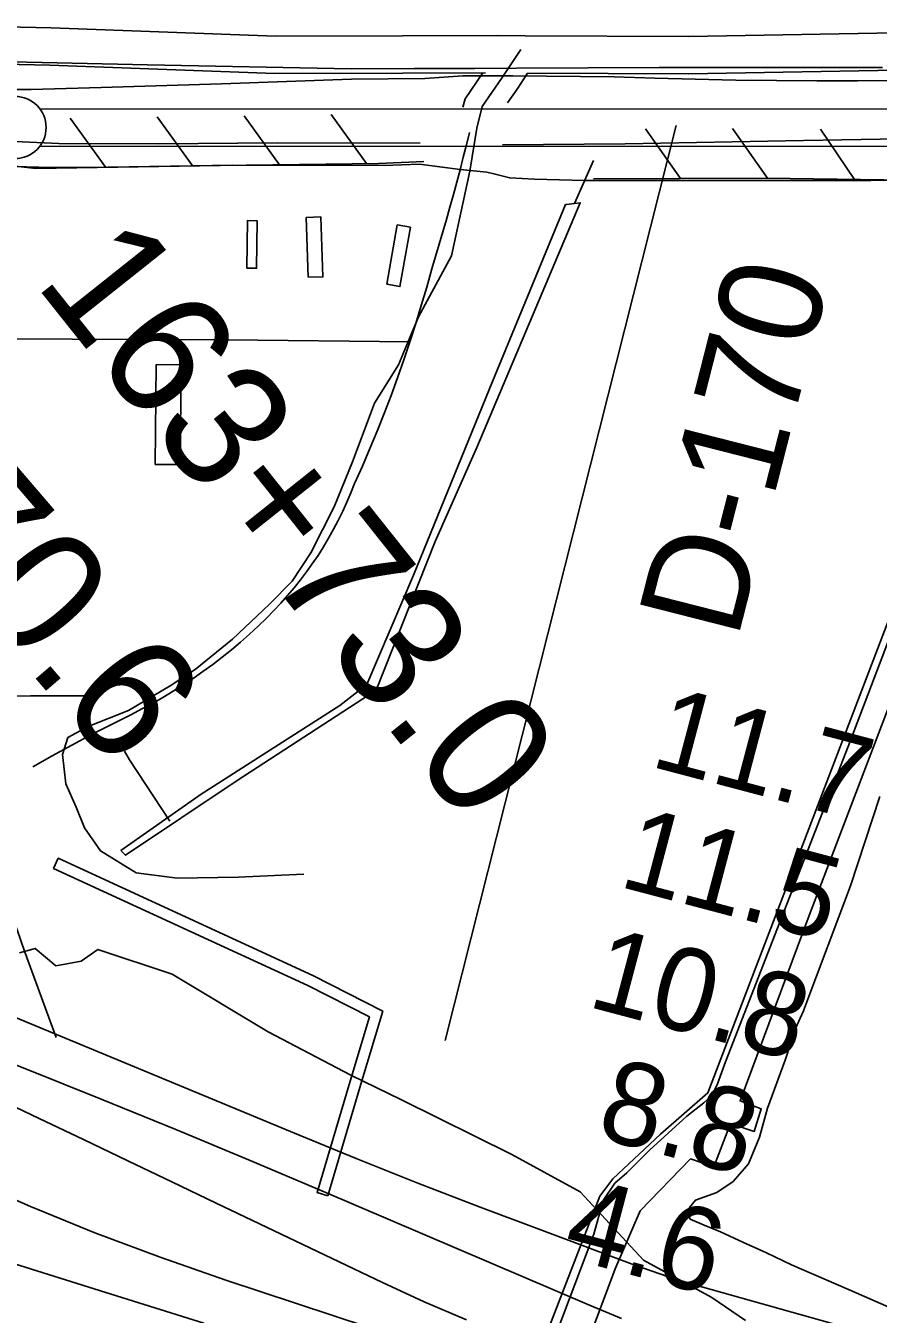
# Model space of a CAD drawing. Extents: x 3704301 to 3742427, y 506229 to 532009.
# Drawn here: x 3711917 to 3712604, y 521865 to 522903 of the extents above; entities that cross this region are included whole.
import ezdxf

# ---------------------------------------------------------------- set-up
doc = ezdxf.new("R2010")
doc.units = 0
for name, color, linetype in [('V-BLDG-OTLN', 7, 'Continuous'), ('V-CHAN-DOCK', 7, 'Continuous'), ('V-FLOD-BASE', 7, 'Continuous'), ('V-LEVE-TOET', 7, 'Continuous'), ('V-RIVR-EDGE', 7, 'Continuous'), ('V-RIVR-RANG', 7, 'Continuous'), ('V-RIVR-RANG-IDEN', 7, 'Continuous'), ('V-ROAD-CNTR', 7, 'Continuous'), ('V-RRAP-FSHR', 7, 'Continuous'), ('V-SITE-OTLN', 7, 'Continuous'), ('V-SITE-VEGE', 7, 'Continuous'), ('V-SURV-IDEN', 7, 'Continuous'), ('V-SURV-LINE', 7, 'Continuous'), ('V-TOPO-DPTH', 7, 'Continuous'), ('V-TOPO-MINR', 7, 'Continuous'), ('V-TOPO-WATR', 7, 'Continuous'), ('V-UTIL-LINE', 7, 'Continuous')]:
    doc.layers.add(name, color=color, linetype=linetype)

msp = doc.modelspace()

# ---------------------------------------------------------------- linework, layer by layer
at = {"layer": 'V-BLDG-OTLN'}
for points in [[(3712095.5, 522707.9), (3712095.9, 522746.2), (3712103.6, 522746.1), (3712103.2, 522707.8)], [(3712144.7, 522700.5), (3712143.2, 522748.7), (3712155.1, 522749.1), (3712156.6, 522700.8)], [(3712208.1, 522694.9), (3712216.5, 522742.7), (3712227.1, 522740.8), (3712218.7, 522693.1)], [(3712021.7, 522549.8), (3712022.4, 522630.2), (3712042.4, 522630), (3712041.7, 522549.6)]]:
    msp.add_lwpolyline(points, close=True, dxfattribs=at)
at = {"layer": 'V-CHAN-DOCK'}
for points in [[(3712634.1, 522481.8), (3712551.5, 522265.3), (3712466.6, 522043.5), (3712428.4, 522010.4), (3712390.1, 521974.3), (3712379.6, 521960.2), (3712363.7, 521919.5), (3712321, 521809.1)], [(3712336.4, 521753.2), (3712392.1, 521901.8), (3712412, 521948.5), (3712452.6, 521990.4), (3712471.4, 521984), (3712484.9, 522018.8), (3712503.8, 522012.3), (3712509.6, 522030.6), (3712492.5, 522037.1), (3712548.2, 522186.3), (3712612, 522353.9)], [(3712160.7, 521960.6), (3712186.4, 522047.9), (3712204.9, 522109.3), (3712148.5, 522138), (3711943.6, 522232.5), (3711939.8, 522224.3), (3712144.6, 522129.9), (3712194.1, 522104.7), (3712177.8, 522050.4), (3712152, 521963.2), (3712160.7, 521960.6)]]:
    msp.add_lwpolyline(points, dxfattribs=at)
at = {"layer": 'V-FLOD-BASE'}
for points in [[(3711838.4, 522814.2), (3711902.7, 522810.1), (3711943.9, 522808.4), (3712024.4, 522808.1), (3712120, 522808.8), (3712235, 522808.6)], [(3712301.2, 522807.3), (3712400.1, 522808), (3712543.5, 522810.7), (3712682.7, 522813), (3712740.4, 522816.4)]]:
    msp.add_lwpolyline(points, dxfattribs=at)
at = {"layer": 'V-LEVE-TOET'}
for points in [[(3712620.8, 522859.1), (3712587.1, 522858.8), (3712554.4, 522858.8), (3712521.8, 522859), (3712489.1, 522859.4), (3712456.5, 522860.1), (3712423.8, 522861), (3712391.2, 522862.1), (3712309.6, 522862.9), (3712269.4, 522862.8), (3712238.8, 522860.6), (3712179.6, 522860), (3712075, 522856.4), (3711978, 522853.3), (3711921.7, 522851.8), (3711885.7, 522851.7), (3711841.2, 522852.5), (3711785.9, 522858.1), (3711705.9, 522865.4), (3711615.4, 522875.6), (3711514.1, 522889.6), (3711380.2, 522904.9)], [(3712267.2, 522787.4), (3712234.5, 522791.6), (3712206.1, 522790.6), (3712084, 522790.8), (3711967.1, 522789.1), (3711947.5, 522789), (3711928, 522789.3), (3711908.4, 522789.9)], [(3712615, 522778.7), (3712597.7, 522778.5), (3712407.4, 522778.5), (3712387.4, 522778.4), (3712367.3, 522778.6), (3712347.2, 522779), (3712327.1, 522779.7), (3712307.1, 522780.6), (3712294.3, 522783.9), (3712288.6, 522785.3), (3712267.2, 522787.4)]]:
    msp.add_lwpolyline(points, dxfattribs=at)
at = {"layer": 'V-RIVR-EDGE'}
msp.add_lwpolyline([(3712496.9, 521860.1), (3712469.9, 521878.8), (3712414.8, 521908.9), (3712363.9, 521963.7), (3712308.7, 521993.8), (3712220, 522037.9), (3712179.2, 522057.8), (3712112.6, 522092.8), (3712035.3, 522139.2), (3711975.3, 522159.1), (3711962.1, 522149.6), (3711941.7, 522146), (3711924.9, 522159.9), (3711912.3, 522156.3)], dxfattribs=at)
at = {"layer": 'V-RIVR-RANG'}
msp.add_line((3712441, 522822.8), (3712255.2, 522085.8), dxfattribs=at)
at = {"layer": 'V-ROAD-CNTR'}
for points in [[(3713556.3, 522890.7), (3713437.6, 522892.1), (3713339.4, 522895.4), (3713330.3, 522895.8), (3713282.7, 522898.2), (3713228.3, 522899.2), (3713069.4, 522903.6), (3713010.4, 522906.4), (3712977.3, 522908), (3712926.4, 522912.6), (3712880.9, 522912.5), (3712741, 522900.9), (3712633.1, 522897.7), (3712451.2, 522894.4), (3712319.5, 522895), (3712296.9, 522895.2), (3712220.8, 522895), (3712118.5, 522894.7), (3711937.8, 522901.4), (3711838.9, 522903.5), (3711779, 522907.1)], [(3712315.9, 522884), (3712300.5, 522860.6), (3712284.9, 522838), (3712280.5, 522820.6), (3712274.9, 522786.1), (3712260.3, 522717.8), (3712233.6, 522668.8), (3712217.5, 522629.9), (3712198.1, 522599.2), (3712180.6, 522551.8), (3712165.6, 522515.5), (3712147, 522478.5), (3712131.9, 522455.7), (3712113.7, 522437.1), (3712083.8, 522409), (3712053.9, 522384.5), (3712033.8, 522371.4), (3712000.2, 522351.5), (3711967.7, 522338.8), (3711951.2, 522329.7), (3711946.9, 522316.2), (3711949.7, 522292.5), (3711957.9, 522273.7), (3711964.6, 522257), (3711977.5, 522238.5), (3712006.4, 522220.8), (3712039.4, 522216.4), (3712088.4, 522217.4), (3712141.4, 522219.6)], [(3712918.3, 522882.6), (3712882.2, 522882.5), (3712742.7, 522871), (3712633.8, 522867.7), (3712451.4, 522864.4), (3712321.4, 522865)], [(3712287.7, 522865.1), (3712220.9, 522865), (3712118, 522864.7), (3711936.9, 522871.4), (3711837.7, 522873.5), (3711764.2, 522878)], [(3712269.3, 522837.5), (3712271.1, 522844.3), (3712285.4, 522865.1)], [(3712305.3, 522841.1), (3712313, 522852.2), (3712321.4, 522865)], [(3712274.8, 522817.1), (3712272.3, 522807.2), (3712269.7, 522797.2), (3712267.1, 522787.1), (3712264.4, 522777.1), (3712261.7, 522767.1), (3712258.9, 522757.1), (3712256.1, 522747.1), (3712253.2, 522737.1), (3712250.3, 522727.1), (3712247.3, 522717.2), (3712244.3, 522707.3), (3712240.2, 522692.5), (3712235.9, 522677.8), (3712231.4, 522663.2), (3712226.7, 522648.6), (3712221.8, 522634), (3712216.7, 522619.6), (3712211.5, 522605.2), (3712206, 522590.9), (3712200.3, 522576.6), (3712194.5, 522562.5), (3712188.5, 522548.4), (3712182.2, 522534.4), (3712179.2, 522526.8), (3712176, 522519.3), (3712172.6, 522512), (3712169, 522504.7), (3712165.2, 522497.5), (3712161.2, 522490.4), (3712157, 522483.4), (3712152.7, 522476.5), (3712148.1, 522469.8), (3712143.4, 522463.2), (3712138.5, 522456.7), (3712133.4, 522450.3), (3712128.2, 522444.1), (3712122.8, 522438), (3712117.2, 522432.1), (3712111.5, 522426.3), (3712104.6, 522419.6), (3712097.6, 522413.1), (3712090.4, 522406.7), (3712083, 522400.5), (3712075.5, 522394.4), (3712067.9, 522388.6), (3712060.1, 522382.9), (3712052.2, 522377.4), (3712044.2, 522372.1), (3712036.1, 522367), (3712027.8, 522362), (3712019.4, 522357.3), (3712010.9, 522352.8), (3712002.4, 522348.4), (3711986.3, 522340.4), (3711970.3, 522332.1), (3711954.4, 522323.7), (3711938.6, 522315), (3711923, 522306.1)], [(3712314.4, 521769.7), (3712374.7, 521929.8), (3712382.4, 521956.9), (3712391.7, 521970.7), (3712401.4, 521979.1), (3712419.6, 521997.4), (3712449.7, 522024.7), (3712463.4, 522035.5), (3712470, 522041.6), (3712474.5, 522050.8), (3712480.8, 522068.6), (3712579.5, 522322.6), (3712757, 522789.1), (3712767.3, 522807.7)], [(3712226.7, 522648.6), (3712079.9, 522650.2), (3711892, 522650.9)]]:
    msp.add_lwpolyline(points, dxfattribs=at)
at = {"layer": 'V-RRAP-FSHR'}
for p, q in [((3711981.8, 522789.1), (3711953.2, 522828.6)), ((3712051.8, 522790.1), (3712023.1, 522829.7)), ((3712121.8, 522791.1), (3712093.2, 522830.7)), ((3712191.7, 522792.1), (3712163.2, 522831.7)), ((3712444.6, 522780.1), (3712416.4, 522820)), ((3712514.6, 522780.4), (3712486.4, 522820.3)), ((3712584.6, 522779.4), (3712557.2, 522819.8))]:
    msp.add_line(p, q, dxfattribs=at)
for points in [[(3712237.9, 522793.8), (3712201.3, 522792.2), (3712073.9, 522790.5), (3711925.5, 522788.2), (3711885.3, 522792.7), (3711842.1, 522795.8)], [(3712702.4, 522777.7), (3712514.1, 522780.4), (3712374.6, 522779.8)]]:
    msp.add_lwpolyline(points, dxfattribs=at)
at = {"layer": 'V-SITE-OTLN'}
for p, q in [((3712015.5, 522871.6), (3711880.5, 522874.8)), ((3712179.4, 522868.5), (3712015.5, 522871.6)), ((3712230.3, 522868.6), (3712179.4, 522868.5)), ((3712279, 522868.7), (3712230.3, 522868.6)), ((3712312.4, 522868.9), (3712279, 522868.7)), ((3712427.5, 522869.6), (3712312.4, 522868.9)), ((3712607.3, 522869.5), (3712427.5, 522869.6))]:
    msp.add_line(p, q, dxfattribs=at)
at = {"layer": 'V-SITE-VEGE'}
msp.add_lwpolyline([(3712616.7, 521869), (3712581.6, 521884.4), (3712550.1, 521898), (3712534, 521905.1), (3712513.8, 521914.6), (3712495.3, 521922.9), (3712476.8, 521931.7), (3712463.7, 521937), (3712452.4, 521941.8), (3712451.2, 521944.2), (3712451.8, 521951.3), (3712456.6, 521957.2), (3712473.8, 521963.2), (3712486.9, 521972.2), (3712499.3, 521986.5), (3712508.2, 522007.9), (3712514.7, 522031.1), (3712528.8, 522069.8), (3712537.1, 522095.4), (3712543.6, 522109.7), (3712544.8, 522112.7), (3712581.4, 522210.3), (3712605, 522282.3)], dxfattribs=at)
at = {"layer": 'V-SURV-LINE'}
for points in [[(3711928.8, 522836.2), (3713983, 522835.3)], [(3713983, 522805.3), (3711928.7, 522806.2)]]:
    msp.add_lwpolyline(points, dxfattribs=at)
msp.add_circle((3711908.8, 522821.2), 25, dxfattribs=at)
at = {"layer": 'V-TOPO-DPTH'}
for points in [[(3711831.7, 522136.3), (3712133.7, 522011.1), (3712183.3, 521990.8), (3712233.1, 521970.9), (3712283.2, 521951.6), (3712333.4, 521932.6), (3712407.9, 521904.8), (3712421, 521900.1), (3712434.1, 521895.7), (3712447.3, 521891.5), (3712460.7, 521887.6), (3712696.7, 521821.3)], [(3711889.7, 522041.1), (3711928.1, 522022.8), (3711963.8, 522005.9), (3711999.5, 521988.9), (3712035.1, 521971.8), (3712070.8, 521954.7), (3712204.5, 521890.7), (3712238.2, 521875.3), (3712272.3, 521860.8)], [(3712272.3, 521860.8), (3712238.2, 521875.3), (3712204.5, 521890.7), (3712070.8, 521954.7), (3712035.1, 521971.8), (3711999.5, 521988.9), (3711963.8, 522005.9), (3711928.1, 522022.8), (3711889.7, 522041.1)], [(3712060.8, 521858), (3711982, 521882.7), (3711903.2, 521907.4)], [(3711903.2, 521907.4), (3711982, 521882.7), (3712060.8, 521858)]]:
    msp.add_lwpolyline(points, dxfattribs=at)
at = {"layer": 'V-TOPO-MINR'}
for points in [[(3712397, 521861.8), (3712371.4, 521872.5), (3712157.6, 521963.9), (3712098, 521989.1), (3712038.2, 522014), (3711978.2, 522038.5), (3711918.1, 522062.7), (3711834.2, 522096), (3711815.9, 522103.1), (3711797.4, 522110), (3711778.9, 522116.5), (3711760.2, 522122.7), (3711735.1, 522130.9), (3711703.8, 522141), (3711672.4, 522151), (3711641, 522160.8), (3711609.6, 522170.5), (3711605.6, 522171.7), (3711572.2, 522182), (3711538.8, 522192.5), (3711505.5, 522203.2), (3711472.2, 522214.1), (3710597.7, 522502.8)], [(3712272.3, 521860.8), (3712238.2, 521875.3), (3712204.5, 521890.7), (3712070.8, 521954.7), (3712035.1, 521971.8), (3711999.5, 521988.9), (3711963.8, 522005.9), (3711928.1, 522022.8), (3711889.7, 522041.1)], [(3712365.4, 521797.9), (3712078.6, 521892.7), (3712025.6, 521911.2), (3711973, 521930.8), (3711921.1, 521952.1), (3711869.7, 521974.6)], [(3712060.8, 521858), (3711982, 521882.7), (3711903.2, 521907.4)]]:
    msp.add_lwpolyline(points, dxfattribs=at)
at = {"layer": 'V-TOPO-WATR'}
msp.add_lwpolyline([(3712696.7, 521821.3), (3712460.7, 521887.6), (3712447.3, 521891.5), (3712434.1, 521895.7), (3712421, 521900.1), (3712407.9, 521904.8), (3712333.4, 521932.6), (3712283.2, 521951.6), (3712233.1, 521970.9), (3712183.3, 521990.8), (3712133.7, 522011.1), (3711831.7, 522136.3)], dxfattribs=at)
at = {"layer": 'V-UTIL-LINE'}
msp.add_line((3712359.2, 522760), (3712374.6, 522794.7), dxfattribs=at)
for points in [[(3712352, 522759.2), (3712293.2, 522616.6), (3712229.6, 522460.7), (3712192, 522372.6), (3712170.3, 522355.5), (3712058.7, 522284.2), (3711994, 522238.7), (3711997.8, 522234.9), (3712087.6, 522295.2), (3712199.6, 522367.9), (3712247.1, 522487.7), (3712280.5, 522563.5), (3712328, 522675.8), (3712363.8, 522760.6), (3712359.2, 522760), (3712352.9, 522759.2), (3712352, 522759.2)], [(3711692, 522380.7), (3711744.3, 522368.2), (3711767, 522363.5), (3711803.5, 522362.2), (3711921.3, 522363.4), (3711965.8, 522363.5)], [(3711996.8, 522318.8), (3712000.9, 522311.7), (3712033.4, 522262.3)], [(3711873.1, 522266), (3711910.5, 522174.8), (3711916.4, 522157.7), (3711941.9, 522088.2)]]:
    msp.add_lwpolyline(points, dxfattribs=at)

# ---------------------------------------------------------------- texts
at = {"layer": 'V-RIVR-RANG'}
for s, p in [('11.7', (3712418.9, 522306.9)), ('11.7', (3712418.9, 522306.9)), ('11.5', (3712393.6, 522210.1)), ('11.5', (3712393.6, 522210.1)), ('10.8', (3712368.3, 522113.4)), ('10.8', (3712368.3, 522113.4)), ('8.8', (3712375.1, 522008.2)), ('8.8', (3712375.1, 522008.2)), ('4.6', (3712348, 521911.9)), ('4.6', (3712348, 521911.9))]:
    msp.add_text(s, height=67, rotation=345.1883, dxfattribs=at).set_placement(p)
at = {"layer": 'V-RIVR-RANG-IDEN'}
msp.add_text('D-170', height=83, rotation=75.7083, dxfattribs=at).set_placement((3712490.3, 522407.6))
at = {"layer": 'V-SURV-IDEN'}
for s, rotation, p in [('160+70.6', 310.6096, (3711624.6, 522728)), ('163+73.0', 308.4939, (3711923.8, 522695.9))]:
    msp.add_text(s, height=100, rotation=rotation, dxfattribs=at).set_placement(p)

doc.saveas('drawing.dxf')
